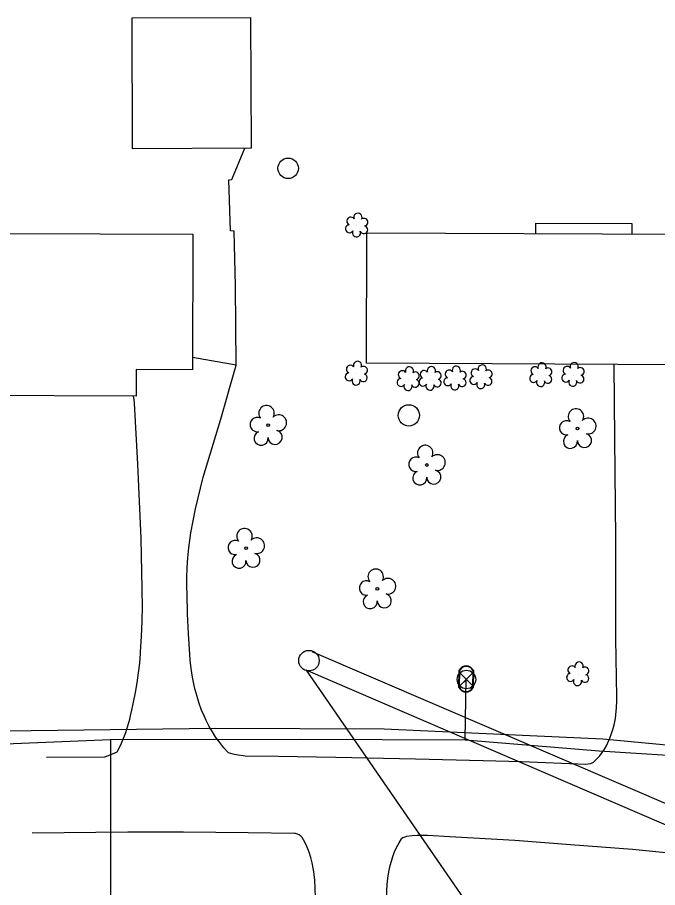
# Model space of a CAD drawing. Extents: x 1614427 to 1617186, y 896524 to 905462.
# Drawn here: x 1616108.7 to 1616262.6, y 900717 to 900926.2 of the extents above; entities that cross this region are included whole.
import ezdxf

# ---------------------------------------------------------------- set-up
doc = ezdxf.new("R2010")
doc.units = 0
for name, color, linetype in [('Exist Building', 7, 'Continuous'), ('Exist Other Culture Area Outline', 7, 'Continuous'), ('Exist Other Culture Well CELL', 7, 'Continuous'), ('Exist Roads EOP', 7, 'Continuous'), ('Exist Roads EOP Other', 7, 'Continuous'), ('Exist Utilities Gas UG Line SUE LOS B', 7, 'Continuous'), ('Exist Utilities Other Pole CELL', 7, 'Continuous'), ('Exist Utilities Power UG Cable SUE LOS D', 7, 'Continuous'), ('Exist Utilities TV UG Cable SUE LOS D', 7, 'Continuous'), ('Exist Utilities Water Meter CELL', 7, 'Continuous'), ('Exist Utilities Water UG Line SUE LOS B', 7, 'Continuous'), ('Exist Utilities Water Valve CELL', 7, 'Continuous'), ('Exist Vegetation Shrub CELL', 7, 'Continuous'), ('Exist Vegetation Tree CELL', 7, 'Continuous')]:
    doc.layers.add(name, color=color, linetype=linetype)

msp = doc.modelspace()

# ---------------------------------------------------------------- linework, layer by layer
at = {"layer": 'Exist Building'}
for points in [[(1616164.91, 900894.75), (1616136.41, 900894.64), (1616136.28, 900926.12), (1616164.79, 900926.23)], [(1616268.15, 900842.7), (1616192.62, 900843.05), (1616192.77, 900874.43), (1616268.29, 900874.08)], [(1616137.27, 900835.14), (1616097.71, 900835.28), (1616097.73, 900841.5), (1616083.79, 900841.55), (1616083.91, 900874.33), (1616150.92, 900874.09), (1616150.81, 900841.52), (1616137.29, 900841.57)]]:
    msp.add_lwpolyline(points, close=True, dxfattribs=at)
msp.add_lwpolyline([(1616233.26, 900876.75), (1616256.47, 900876.7), (1616256.43, 900874.13)], dxfattribs=at)
at = {"layer": 'Exist Other Culture Area Outline'}
for points in [[(1616161.3, 900842.63), (1616161.15, 900861.71), (1616160.8, 900874.86), (1616159.92, 900874.89), (1616159.54, 900887.16), (1616160.26, 900887.22), (1616163.42, 900894.75)], [(1616233.26, 900876.75), (1616233.26, 900874.24)]]:
    msp.add_lwpolyline(points, dxfattribs=at)
at = {"layer": 'Exist Other Culture Well CELL'}
msp.add_circle((1616202.83, 900830.53), 2.56, dxfattribs=at)
at = {"layer": 'Exist Roads EOP'}
for points in [[(1616115.75, 900748.32), (1616129.77, 900748.46), (1616131.04, 900748.91), (1616132.73, 900749.66)], [(1616159.36, 900749.46), (1616160.55, 900749.14), (1616161.76, 900748.9), (1616162.97, 900748.74), (1616163.48, 900748.7), (1616171.39, 900748.59), (1616185.25, 900748.37), (1616204.47, 900747.98), (1616220.74, 900747.56), (1616229.95, 900747.33), (1616245.39, 900746.66), (1616245.97, 900746.72), (1616246.55, 900746.85), (1616247.1, 900747.05), (1616247.22, 900747.11)], [(1616177.21, 900729.05), (1616176.87, 900729.37), (1616176.47, 900729.64), (1616176.04, 900729.84), (1616175.58, 900729.97), (1616175.32, 900730.01), (1616164.19, 900730.18), (1616148.65, 900730.33), (1616135.3, 900730.31), (1616112.26, 900730.04)], [(1616320.68, 900718.26), (1616314.03, 900719.38), (1616305.33, 900720.57), (1616292.54, 900722.19), (1616280.44, 900723.64), (1616267.83, 900724.99), (1616256.61, 900726.13), (1616241.66, 900727.29), (1616228.31, 900728.29), (1616212.69, 900729.17), (1616207.32, 900729.47), (1616206.09, 900729.53), (1616204.86, 900729.51), (1616203.63, 900729.42), (1616202.27, 900729.25), (1616201.83, 900729.12), (1616201.41, 900728.92), (1616201.09, 900728.7)]]:
    msp.add_lwpolyline(points, dxfattribs=at)
at = {"layer": 'Exist Roads EOP Other'}
for points in [[(1616159.36, 900749.46), (1616158.33, 900750.62), (1616157.37, 900751.84), (1616156.46, 900753.1), (1616155.62, 900754.4), (1616154.84, 900755.75), (1616154.13, 900757.14), (1616153.69, 900758.1), (1616153.02, 900759.68), (1616152.42, 900761.28), (1616151.9, 900762.92), (1616151.45, 900764.57), (1616151.23, 900765.54), (1616150.83, 900767.58), (1616150.52, 900769.63), (1616150.27, 900771.7), (1616150.15, 900773.13), (1616149.87, 900777.98), (1616149.65, 900782.84), (1616149.51, 900787.69), (1616149.49, 900789.07), (1616149.49, 900791.47), (1616149.56, 900793.88), (1616149.72, 900796.28), (1616149.95, 900798.68), (1616150.26, 900801.07), (1616150.44, 900802.28), (1616151.51, 900808.04), (1616153.35, 900815.64), (1616157.52, 900829.42), (1616161.3, 900842.63), (1616150.82, 900844.47)], [(1616247.22, 900747.11), (1616247.98, 900747.83), (1616248.68, 900748.6), (1616249.32, 900749.43), (1616249.9, 900750.3), (1616250.41, 900751.22), (1616250.84, 900752.17), (1616251.12, 900752.89), (1616251.58, 900754.05), (1616251.96, 900755.24), (1616252.27, 900756.44), (1616252.5, 900757.67), (1616252.62, 900758.52), (1616252.76, 900760.2), (1616252.83, 900761.88), (1616252.84, 900762.86), (1616252.63, 900776.78), (1616252.56, 900800.84), (1616252.37, 900824.96), (1616252.18, 900842.77)], [(1616132.73, 900749.66), (1616133.48, 900751.16), (1616134.15, 900752.7), (1616134.75, 900754.26), (1616135.27, 900755.86), (1616135.72, 900757.47), (1616136.1, 900759.1), (1616136.13, 900759.26), (1616136.67, 900761.57), (1616137.14, 900763.9), (1616137.54, 900766.24), (1616137.86, 900768.59), (1616138.12, 900770.95), (1616138.3, 900773.31), (1616138.32, 900773.66), (1616138.54, 900777.35), (1616138.69, 900781.05), (1616138.76, 900784.75), (1616138.75, 900788.45), (1616138.74, 900788.8), (1616138.5, 900800.93), (1616137.71, 900818.79), (1616136.87, 900833.49), (1616136.77, 900834.33), (1616136.6, 900835.14)], [(1616178.92, 900646.61), (1616179.17, 900657.52), (1616179.23, 900660.26), (1616179.59, 900679.06), (1616180.1, 900698.93), (1616180.41, 900712.68), (1616180.41, 900714.71), (1616180.34, 900716.74), (1616180.19, 900718.77), (1616179.96, 900720.79), (1616179.84, 900721.68), (1616179.58, 900722.97), (1616179.25, 900724.25), (1616178.85, 900725.5), (1616178.37, 900726.72), (1616177.81, 900727.92), (1616177.21, 900729.05)], [(1616198.22, 900646.51), (1616198.19, 900656.42), (1616197.86, 900673.83), (1616197.49, 900688.58), (1616197.37, 900699.03), (1616197.48, 900708.47), (1616197.56, 900716.18), (1616197.64, 900717.72), (1616197.81, 900719.26), (1616198.05, 900720.78), (1616198.37, 900722.29), (1616198.64, 900723.32), (1616198.99, 900724.46), (1616199.41, 900725.58), (1616199.9, 900726.66), (1616200.47, 900727.71), (1616201.09, 900728.7)]]:
    msp.add_lwpolyline(points, dxfattribs=at)
at = {"layer": 'Exist Utilities Gas UG Line SUE LOS B'}
msp.add_lwpolyline([(1615838.65, 900753.14), (1615873.43, 900753.09), (1615917.71, 900754.17), (1615964.42, 900754.4), (1616011.81, 900754.56), (1616056.7, 900754.72), (1616105.69, 900754.67), (1616156.37, 900755.32), (1616196.92, 900755.14), (1616249.47, 900752.76), (1616303.88, 900747.61), (1616348.51, 900742.75), (1616394.59, 900740.82), (1616403.89, 900747.14), (1616406.38, 900749.85), (1616413.42, 900748.01)], dxfattribs=at)
at = {"layer": 'Exist Utilities Other Pole CELL'}
for centre in [(1616173.82, 900889.94), (1616178.82, 900771.56)]:
    msp.add_circle(centre, 2.46, dxfattribs=at)
at = {"layer": 'Exist Utilities Power UG Cable SUE LOS D'}
msp.add_lwpolyline([(1616477.27, 900661.42), (1616446.72, 900669.19), (1616384.19, 900680.5), (1616178.13, 900769.29), (1616223.36, 900703.66)], dxfattribs=at)
at = {"layer": 'Exist Utilities TV UG Cable SUE LOS D'}
msp.add_lwpolyline([(1616660.46, 900624.98), (1616478.2, 900666.27), (1616448.1, 900673.09), (1616385.44, 900685.23), (1616179.59, 900773.68)], dxfattribs=at)
at = {"layer": 'Exist Utilities Water Meter CELL'}
msp.add_line((1616216.61, 900767.14), (1616216.61, 900767.14), dxfattribs=at)
for points in [[(1616214.88, 900765.13), (1616214.95, 900769.23)], [(1616215.02, 900765.13), (1616215.09, 900769.23)], [(1616218.21, 900769.15), (1616218.14, 900765.08)], [(1616218.35, 900769.15), (1616218.28, 900765.07)]]:
    msp.add_lwpolyline(points, dxfattribs=at)
for centre, radius, start, end in [((1616216.63, 900768.45), 1.86, 22.141, 154.9424), ((1616216.63, 900768.44), 1.73, 24.2639, 152.7453), ((1616216.59, 900765.85), 1.86, 202.6113, 335.2714), ((1616216.59, 900765.84), 1.73, 204.0902, 333.8358)]:
    msp.add_arc(centre, radius, start, end, dxfattribs=at)
at = {"layer": 'Exist Utilities Water UG Line SUE LOS B'}
for p, q in [((1616216.34, 900752.48), (1616216.61, 900767.14)), ((1616131.07, 900752.6), (1616131.07, 900712.54))]:
    msp.add_line(p, q, dxfattribs=at)
msp.add_lwpolyline([(1615838.68, 900748.9), (1615870.09, 900749.75), (1615890.74, 900749.26), (1615917.36, 900748.75), (1615969.02, 900750.45), (1615984.82, 900750.72), (1616022.09, 900751.4), (1616064.28, 900751.83), (1616094.07, 900751.08), (1616131.07, 900752.6), (1616176.47, 900752.66), (1616216.34, 900752.48), (1616248.62, 900749.9), (1616274.02, 900748.27), (1616314.71, 900741.6), (1616358.63, 900735.89), (1616406.82, 900727.11), (1616437.74, 900720.41), (1616440.01, 900719.87)], dxfattribs=at)
at = {"layer": 'Exist Utilities Water Valve CELL'}
msp.add_lwpolyline([(1616218.25, 900768.61), (1616215.1, 900765.46), (1616216.68, 900767.03), (1616218.25, 900765.46), (1616215.1, 900768.61)], dxfattribs=at)
msp.add_circle((1616216.68, 900767.03), 2.23, dxfattribs=at)
at = {"layer": 'Exist Vegetation Shrub CELL'}
for p, q in [((1616190.36, 900876.11), (1616190.36, 900876.11)), ((1616190.26, 900840.5), (1616190.26, 900840.5)), ((1616202.75, 900839.18), (1616202.75, 900839.18)), ((1616208.03, 900839.23), (1616208.03, 900839.23)), ((1616214.01, 900839.34), (1616214.01, 900839.34)), ((1616220.25, 900839.63), (1616220.25, 900839.63)), ((1616234.64, 900840.14), (1616234.64, 900840.14)), ((1616242.36, 900840.21), (1616242.36, 900840.21)), ((1616243.52, 900768.2), (1616243.52, 900768.2))]:
    msp.add_line(p, q, dxfattribs=at)
for centre, radius, start, end in [((1616190.59, 900878.15), 0.99, 334.8391, 200.4717), ((1616188.88, 900877.24), 0.968, 35.8908, 245.4216), ((1616192.03, 900876.98), 0.929, 284.4567, 126.0861), ((1616188.56, 900875.41), 0.955, 95.1099, 327.9534), ((1616190.23, 900874.43), 0.984, 151.2797, 21.387), ((1616192, 900875.18), 0.937, 204.9913, 73.4601), ((1616190.49, 900842.54), 0.99, 334.8391, 200.4717), ((1616234.86, 900842.18), 0.99, 334.8391, 200.4717), ((1616242.59, 900842.25), 0.99, 334.8391, 200.4717), ((1616188.78, 900841.62), 0.968, 35.8908, 245.4216), ((1616191.94, 900841.37), 0.929, 284.4567, 126.0861), ((1616201.27, 900840.31), 0.968, 35.8908, 245.4216), ((1616202.98, 900841.22), 0.99, 334.8391, 200.4717), ((1616204.42, 900840.05), 0.929, 284.4567, 126.0861), ((1616206.55, 900840.36), 0.968, 35.8908, 245.4216), ((1616208.26, 900841.27), 0.99, 334.8391, 200.4717), ((1616209.71, 900840.1), 0.929, 284.4567, 126.0861), ((1616212.53, 900840.47), 0.968, 35.8908, 245.4216), ((1616214.24, 900841.38), 0.99, 334.8391, 200.4717), ((1616215.68, 900840.21), 0.929, 284.4567, 126.0861), ((1616218.76, 900840.75), 0.968, 35.8908, 245.4216), ((1616220.48, 900841.67), 0.99, 334.8391, 200.4717), ((1616221.92, 900840.5), 0.929, 284.4567, 126.0861), ((1616233.15, 900841.26), 0.968, 35.8908, 245.4216), ((1616236.31, 900841.01), 0.929, 284.4567, 126.0861), ((1616240.88, 900841.34), 0.968, 35.8908, 245.4216), ((1616244.03, 900841.08), 0.929, 284.4567, 126.0861), ((1616188.46, 900839.79), 0.955, 95.1099, 327.9534), ((1616190.14, 900838.81), 0.984, 151.2797, 21.387), ((1616191.9, 900839.57), 0.937, 204.9913, 73.4601), ((1616200.95, 900838.47), 0.955, 95.1099, 327.9534), ((1616204.39, 900838.25), 0.937, 204.9913, 73.4601), ((1616206.23, 900838.53), 0.955, 95.1099, 327.9534), ((1616209.67, 900838.3), 0.937, 204.9913, 73.4601), ((1616212.21, 900838.64), 0.955, 95.1099, 327.9534), ((1616215.65, 900838.41), 0.937, 204.9913, 73.4601), ((1616218.45, 900838.92), 0.955, 95.1099, 327.9534), ((1616221.88, 900838.7), 0.937, 204.9913, 73.4601), ((1616232.84, 900839.43), 0.955, 95.1099, 327.9534), ((1616234.51, 900838.45), 0.984, 151.2797, 21.387), ((1616236.27, 900839.21), 0.937, 204.9913, 73.4601), ((1616240.56, 900839.51), 0.955, 95.1099, 327.9534), ((1616242.23, 900838.53), 0.984, 151.2797, 21.387), ((1616244, 900839.28), 0.937, 204.9913, 73.4601), ((1616202.62, 900837.49), 0.984, 151.2797, 21.387), ((1616207.91, 900837.55), 0.984, 151.2797, 21.387), ((1616213.88, 900837.66), 0.984, 151.2797, 21.387), ((1616220.12, 900837.94), 0.984, 151.2797, 21.387), ((1616242.04, 900769.33), 0.968, 35.8908, 245.4216), ((1616243.75, 900770.24), 0.99, 334.8391, 200.4717), ((1616245.19, 900769.07), 0.929, 284.4567, 126.0861), ((1616241.72, 900767.5), 0.955, 95.1099, 327.9534), ((1616245.16, 900767.27), 0.937, 204.9913, 73.4601), ((1616243.39, 900766.52), 0.984, 151.2797, 21.387)]:
    msp.add_arc(centre, radius, start, end, dxfattribs=at)
at = {"layer": 'Exist Vegetation Tree CELL'}
for p, q in [((1616169, 900828.16), (1616169, 900828.16)), ((1616243.39, 900827.39), (1616243.39, 900827.39)), ((1616207.15, 900818.6), (1616207.15, 900818.6)), ((1616163.7, 900798.6), (1616163.7, 900798.6)), ((1616195.26, 900788.85), (1616195.26, 900788.85))]:
    msp.add_line(p, q, dxfattribs=at)
for centre in [(1616169, 900828.16), (1616243.39, 900827.39), (1616207.15, 900818.6), (1616163.7, 900798.6), (1616195.26, 900788.85)]:
    msp.add_circle(centre, 0.326, dxfattribs=at)
for centre, radius, start, end in [((1616168.62, 900831.04), 1.86, 330.1651, 219.7134), ((1616171.55, 900828.75), 1.9, 257.1011, 134.1999), ((1616243.01, 900830.26), 1.86, 330.1651, 219.7134), ((1616166.4, 900828.32), 1.73, 62.6636, 279.3457), ((1616240.78, 900827.54), 1.73, 62.6636, 279.3457), ((1616245.94, 900827.98), 1.9, 257.1011, 134.1999), ((1616167.3, 900825.04), 1.69, 111.5671, 6.231), ((1616170.68, 900825.26), 1.7, 181.2822, 74.56), ((1616241.69, 900824.27), 1.69, 111.5671, 6.231), ((1616245.06, 900824.49), 1.7, 181.2822, 74.56), ((1616206.77, 900821.48), 1.86, 330.1651, 219.7134), ((1616204.55, 900818.76), 1.73, 62.6636, 279.3457), ((1616209.7, 900819.19), 1.9, 257.1011, 134.1999), ((1616205.45, 900815.48), 1.69, 111.5671, 6.231), ((1616208.82, 900815.7), 1.7, 181.2822, 74.56), ((1616163.32, 900801.47), 1.86, 330.1651, 219.7134), ((1616161.09, 900798.75), 1.73, 62.6636, 279.3457), ((1616166.25, 900799.19), 1.9, 257.1011, 134.1999), ((1616162, 900795.48), 1.69, 111.5671, 6.231), ((1616165.37, 900795.7), 1.7, 181.2822, 74.56), ((1616194.87, 900791.72), 1.86, 330.1651, 219.7134), ((1616192.65, 900789), 1.73, 62.6636, 279.3457), ((1616197.81, 900789.44), 1.9, 257.1011, 134.1999), ((1616193.55, 900785.73), 1.69, 111.5671, 6.231), ((1616196.93, 900785.95), 1.7, 181.2822, 74.56)]:
    msp.add_arc(centre, radius, start, end, dxfattribs=at)

doc.saveas('drawing.dxf')
